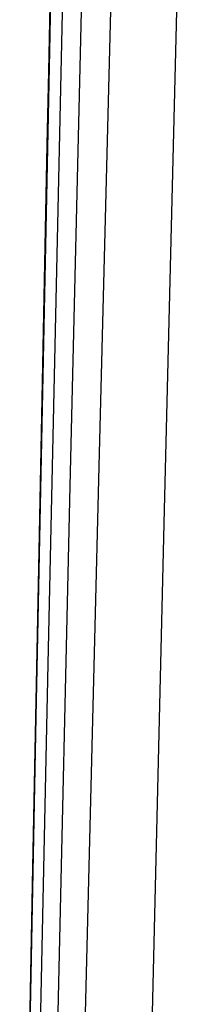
# Model space of a CAD drawing. Header units: metres. Extents: x 209848 to 209928, y 1182430 to 1182563.
# Tile 543 of 656: x 209852.6251 to 209852.6485, y 1182484.3843 to 1182484.5276. Entities that reach past the tile are written whole.
import ezdxf

# ---------------------------------------------------------------- set-up
doc = ezdxf.new("R2010")
doc.units = ezdxf.units.M
doc.header["$MEASUREMENT"] = 0
doc.linetypes.add('DGN Style 2', pattern=[15.036391, 9.021834, -6.014556])
doc.layers.get('0').update_dxf_attribs({"color": 254})

# ---------------------------------------------------------------- blocks, each defined once
blk = doc.blocks.new('*U2')
at = {"color": 3, "linetype": 'Continuous'}
for p, q in [((1.28634, -14.45317), (1.28427, -14.55166)), ((1.28427, -14.55166), (1.2823, -14.65016)), ((1.2823, -14.65016), (1.28045, -14.74869))]:
    blk.add_line(p, q, dxfattribs=at)
blk = doc.blocks.new('*U3')
at = {"color": 3, "linetype": 'Continuous'}
for p, q in [((1.2847, -14.53131), (1.28271, -14.63033)), ((1.28271, -14.63033), (1.28082, -14.72935))]:
    blk.add_line(p, q, dxfattribs=at)
blk = doc.blocks.new('*U4')
at = {"color": 3, "linetype": 'Continuous'}
for p, q in [((1.28623, -14.45827), (1.28415, -14.55752)), ((1.28415, -14.55752), (1.28218, -14.65677)), ((1.28218, -14.65677), (1.28032, -14.756))]:
    blk.add_line(p, q, dxfattribs=at)
blk = doc.blocks.new('*U5')
at = {"color": 3, "linetype": 'Continuous'}
for p, q in [((1.2868, -14.4362), (1.28467, -14.53559)), ((1.28467, -14.53559), (1.28266, -14.63496)), ((1.28266, -14.63496), (1.28075, -14.73432))]:
    blk.add_line(p, q, dxfattribs=at)
blk = doc.blocks.new('*U6')
at = {"color": 3, "linetype": 'Continuous'}
for p, q in [((1.28662, -14.52732), (1.2844, -14.62719)), ((1.2844, -14.62719), (1.28231, -14.72708))]:
    blk.add_line(p, q, dxfattribs=at)
blk = doc.blocks.new('*U7')
at = {"color": 3, "linetype": 'Continuous'}
for p, q in [((1.28999, -14.50225), (1.2876, -14.60135)), ((1.2876, -14.60135), (1.28534, -14.70044))]:
    blk.add_line(p, q, dxfattribs=at)
blk = doc.blocks.new('*U8')
at = {"color": 3, "linetype": 'Continuous'}
for p, q in [((1.29435, -14.49848), (1.29179, -14.59844)), ((1.29179, -14.59844), (1.28935, -14.69841))]:
    blk.add_line(p, q, dxfattribs=at)
blk = doc.blocks.new('*U9')
at = {"color": 3, "linetype": 'Continuous'}
for p, q in [((1.30379, -14.50424), (1.30129, -14.60479)), ((1.30129, -14.60479), (1.29888, -14.70533))]:
    blk.add_line(p, q, dxfattribs=at)
blk = doc.blocks.new('ATTEMP')
at = {"color": 3, "linetype": 'Continuous'}
for name in ['*U9', '*U8', '*U7', '*U6', '*U4', '*U5', '*U3', '*U2']:
    blk.add_blockref(name, (-8.51117, 0), dxfattribs=at)

msp = doc.modelspace()

# ---------------------------------------------------------------- block references
at = {"color": 1, "linetype": 'DGN Style 2'}
msp.add_blockref('ATTEMP', (209859.85591, 1182499.06107), dxfattribs=at)

doc.saveas('drawing.dxf')
